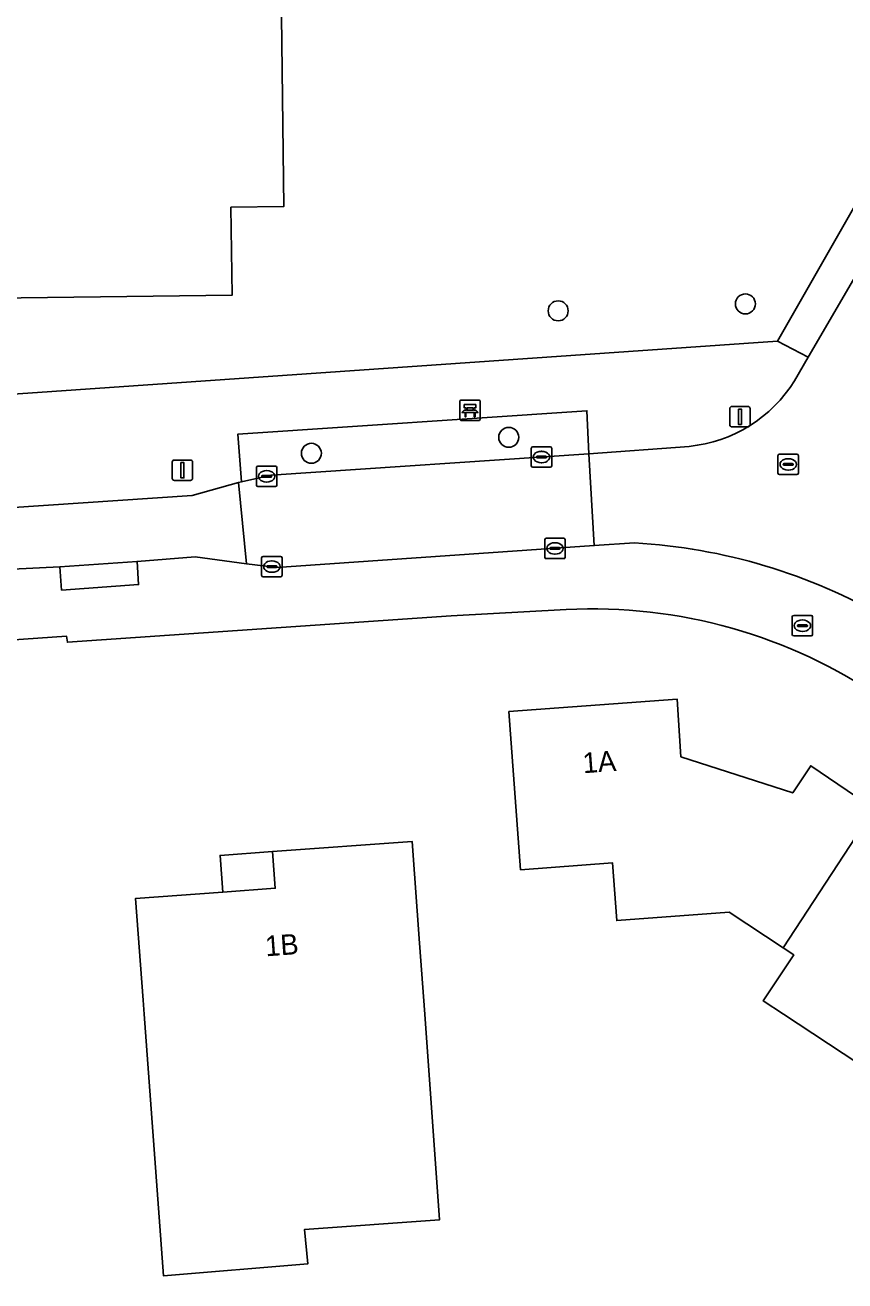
# Model space of a CAD drawing. Extents: x 161772 to 163126, y 383092 to 383917.
# Drawn here: x 162327.9 to 162368, y 383487 to 383548.4 of the extents above; entities that cross this region are included whole.
import ezdxf

# ---------------------------------------------------------------- set-up
doc = ezdxf.new("R2010")
doc.units = 0
for name, color, linetype in [('IMGEO_Bank', 7, 'Continuous'), ('IMGEO_Boom', 7, 'Continuous'), ('IMGEO_Brandkraan', 7, 'Continuous'), ('IMGEO_Erf', 7, 'Continuous'), ('IMGEO_Groenvoorziening', 7, 'Continuous'), ('IMGEO_Kolk', 7, 'Continuous'), ('IMGEO_Lichtmast', 7, 'Continuous'), ('IMGEO_Pand', 7, 'Continuous'), ('IMGEO_Pand_nummerreeks', 7, 'Continuous'), ('IMGEO_Pand_overbouw', 7, 'Continuous'), ('IMGEO_Rijbaan_lokaal_open', 7, 'Continuous'), ('IMGEO_Rioolput', 7, 'Continuous'), ('IMGEO_Voetpad_open', 7, 'Continuous')]:
    doc.layers.add(name, color=color, linetype=linetype)

msp = doc.modelspace()

# ---------------------------------------------------------------- linework, layer by layer
at = {"layer": 'IMGEO_Bank'}
for p, q in [((162349.122, 383529.126), (162349.122, 383529.967)), ((162349.122, 383529.967), (162349.122, 383529.126)), ((162349.197, 383530.051), (162350.038, 383530.051)), ((162350.038, 383530.051), (162349.197, 383530.051)), ((162350.122, 383529.976), (162350.122, 383529.135)), ((162350.122, 383529.135), (162350.122, 383529.976)), ((162349.819, 383529.449), (162349.426, 383529.449)), ((162349.431, 383529.557), (162349.431, 383529.663)), ((162349.475, 383529.663), (162349.475, 383529.557)), ((162349.763, 383529.669), (162349.481, 383529.669)), ((162349.481, 383529.551), (162349.763, 383529.551)), ((162349.769, 383529.557), (162349.769, 383529.663)), ((162349.813, 383529.663), (162349.813, 383529.557)), ((162350.047, 383529.051), (162349.206, 383529.051)), ((162349.206, 383529.051), (162350.047, 383529.051))]:
    msp.add_line(p, q, dxfattribs=at)
for points in [[(162349.425, 383529.669), (162349.339, 383529.669), (162349.339, 383529.83), (162349.902, 383529.83), (162349.902, 383529.669), (162349.819, 383529.669)], [(162349.369, 383529.449), (162349.227, 383529.449), (162349.339, 383529.551), (162349.425, 383529.551)], [(162349.419, 383529.442), (162349.419, 383529.235), (162349.376, 383529.235), (162349.376, 383529.442)], [(162349.819, 383529.551), (162349.902, 383529.551), (162350.014, 383529.449), (162349.875, 383529.449)], [(162349.869, 383529.442), (162349.869, 383529.235), (162349.825, 383529.235), (162349.825, 383529.442)]]:
    msp.add_lwpolyline(points, dxfattribs=at)
for centre, radius, start, end in [((162349.2, 383529.973), 0.0779, 92.4484, 184.28452), ((162349.2, 383529.973), 0.0779, 92.4484, 184.28452), ((162350.044, 383529.973), 0.0779, 2.4484, 94.28452), ((162350.044, 383529.973), 0.0779, 2.4484, 94.28452), ((162349.2, 383529.129), 0.0779, 182.4484, 274.28452), ((162349.2, 383529.129), 0.0779, 182.4484, 274.28452), ((162349.369, 383529.442), 0.00671, 2.89567, 87.10433), ((162349.426, 383529.442), 0.00671, 92.89567, 177.10433), ((162349.424, 383529.662), 0.00671, 2.89567, 87.10433), ((162349.424, 383529.558), 0.00671, 272.89567, 357.10433), ((162349.481, 383529.662), 0.00671, 92.89567, 177.10433), ((162349.481, 383529.558), 0.00671, 182.89567, 267.10433), ((162349.763, 383529.662), 0.00671, 2.89567, 87.10433), ((162349.763, 383529.558), 0.00671, 272.89567, 357.10433), ((162349.82, 383529.662), 0.00671, 92.89567, 177.10433), ((162349.82, 383529.558), 0.00671, 182.89567, 267.10433), ((162349.818, 383529.442), 0.00671, 2.89567, 87.10433), ((162349.875, 383529.442), 0.00671, 92.89567, 177.10433), ((162350.044, 383529.129), 0.0779, 272.4484, 4.28452), ((162350.044, 383529.129), 0.0779, 272.4484, 4.28452)]:
    msp.add_arc(centre, radius, start, end, dxfattribs=at)
at = {"layer": 'IMGEO_Boom'}
for centre in [(162363.092, 383534.757), (162353.934, 383534.419), (162351.515, 383528.229), (162341.859, 383527.448)]:
    msp.add_circle(centre, 0.489, dxfattribs=at)
at = {"layer": 'IMGEO_Brandkraan'}
for p, q in [((162365.381, 383518.587), (162365.381, 383519.439)), ((162365.456, 383519.513), (162366.308, 383519.513)), ((162365.869, 383519.293), (162365.894, 383519.293)), ((162366.382, 383519.439), (162366.382, 383518.587)), ((162365.64, 383519.007), (162365.64, 383519.019)), ((162366.078, 383518.97), (162365.68, 383518.97)), ((162365.683, 383519.056), (162366.081, 383519.056)), ((162365.892, 383518.733), (162365.867, 383518.733)), ((162366.124, 383519.019), (162366.124, 383519.007)), ((162366.308, 383518.513), (162365.456, 383518.513))]:
    msp.add_line(p, q, dxfattribs=at)
for points in [[(162365.381, 383518.587), (162365.381, 383519.439)], [(162365.456, 383519.513), (162366.308, 383519.513)], [(162366.382, 383519.439), (162366.382, 383518.587)], [(162366.308, 383518.513), (162365.456, 383518.513)]]:
    msp.add_lwpolyline(points, dxfattribs=at)
for centre, radius, start, end in [((162365.458, 383519.437), 0.0765, 91.55205, 178.44795), ((162365.458, 383519.437), 0.0765, 91.55205, 178.44795), ((162366.306, 383519.437), 0.0765, 1.55205, 88.44795), ((162366.306, 383519.437), 0.0765, 1.55205, 88.44795), ((162365.68, 383519.016), 0.0403, 85.87752, 175.75265), ((162365.677, 383519.006), 0.0366, 178.93798, 274.71019), ((162366.081, 383519.013), 0.043, 264.86636, 352.45326), ((162366.085, 383519.018), 0.0386, 1.73085, 96.63898), ((162365.458, 383518.589), 0.0765, 181.55205, 268.44795), ((162365.458, 383518.589), 0.0765, 181.55205, 268.44795), ((162366.306, 383518.589), 0.0765, 271.55205, 358.44795), ((162366.306, 383518.589), 0.0765, 271.55205, 358.44795)]:
    msp.add_arc(centre, radius, start, end, dxfattribs=at)
for centre, major_axis, ratio, start_param, end_param in [((162365.868, 383519.013), (-0.387, 0.002), 0.722429, 4.712389, 7.853982), ((162365.893, 383519.013), (-0.39, 0.002), 0.717154, 1.570796, 4.712389)]:
    msp.add_ellipse(centre, major_axis=major_axis, ratio=ratio, start_param=start_param, end_param=end_param, dxfattribs=at)
at = {"layer": 'IMGEO_Erf'}
for points in [[(162300.454, 383528.48), (162364.66, 383532.938), (162379.033, 383558.1), (162378.697, 383559.319), (162378.986, 383559.791), (162377.92, 383560.443), (162379.141, 383562.484), (162380.354, 383561.791), (162380.691, 383562.293), (162380.39, 383562.462), (162381.3, 383564.126), (162381.601, 383563.978), (162381.897, 383564.519), (162380.724, 383565.212), (162381.917, 383567.437), (162383.121, 383566.67), (162383.404, 383567.188), (162384.796, 383567.606), (162426.383, 383639.462)], [(162322.141, 383571.122), (162328.987, 383571.183), (162328.946, 383575.832), (162340.076, 383575.93), (162340.183, 383563.691), (162339.964, 383563.687), (162339.981, 383562.697), (162338.411, 383562.671), (162338.412, 383562.581), (162337.902, 383562.572), (162337.975, 383558.144), (162340.036, 383558.169), (162340.285, 383558.172), (162340.511, 383539.518), (162337.921, 383539.489), (162337.976, 383535.181), (162323.787, 383534.999)], [(162354.331, 383519.801), (162348.699, 383519.491), (162329.92, 383518.204), (162329.88, 383518.493), (162305.786, 383516.816), (162297.653, 383516.273)]]:
    msp.add_lwpolyline(points, dxfattribs=at)
for points in [[(162351.52, 383514.81), (162359.75, 383515.42), (162359.94, 383512.6), (162365.41, 383510.83), (162366.29, 383512.16), (162369.386, 383510.049), (162369.936, 383509.674), (162370.747, 383510.9), (162387.282, 383500), (162408.441, 383486.052), (162399.683, 383472.842), (162389.098, 383463.766), (162387.275, 383465.894), (162382.993, 383470.891), (162381.153, 383473.039), (162391.903, 383482.254), (162364.962, 383500), (162363.969, 383500.654), (162365.459, 383502.906), (162364.939, 383503.25), (162362.306, 383504.993), (162356.802, 383504.584), (162356.592, 383507.406), (162352.094, 383507.072)], [(162333.63, 383500.684), (162333.26, 383505.67), (162337.521, 383505.982), (162340.09, 383506.17), (162339.96, 383507.96), (162346.79, 383508.46), (162347.151, 383503.474), (162347.402, 383500), (162348.13, 383489.95), (162341.527, 383489.479), (162341.68, 383487.79), (162334.63, 383487.2), (162333.681, 383500)]]:
    msp.add_lwpolyline(points, close=True, dxfattribs=at)
msp.add_arc((162355.644, 383494.899), 24.937, 55.42339, 93.01883, dxfattribs=at)
at = {"layer": 'IMGEO_Groenvoorziening'}
msp.add_lwpolyline([(162338.436, 383526.053), (162339.892, 383526.383), (162355.438, 383527.417), (162355.343, 383529.531), (162338.254, 383528.379)], close=True, dxfattribs=at)
at = {"layer": 'IMGEO_Kolk'}
for p, q in [((162352.616, 383526.838), (162352.616, 383527.69)), ((162352.691, 383527.764), (162353.543, 383527.764)), ((162352.875, 383527.258), (162352.875, 383527.27)), ((162352.918, 383527.307), (162353.316, 383527.307)), ((162353.104, 383527.544), (162353.129, 383527.544)), ((162353.359, 383527.27), (162353.359, 383527.258)), ((162353.617, 383527.69), (162353.617, 383526.838)), ((162339.171, 383525.895), (162339.171, 383526.747)), ((162339.246, 383526.821), (162340.098, 383526.821)), ((162340.172, 383526.747), (162340.172, 383525.895)), ((162353.543, 383526.764), (162352.691, 383526.764)), ((162353.313, 383527.221), (162352.915, 383527.221)), ((162353.127, 383526.984), (162353.102, 383526.984)), ((162339.43, 383526.315), (162339.43, 383526.327)), ((162339.868, 383526.278), (162339.47, 383526.278)), ((162339.473, 383526.364), (162339.871, 383526.364)), ((162339.682, 383526.041), (162339.657, 383526.041)), ((162339.659, 383526.601), (162339.684, 383526.601)), ((162339.914, 383526.327), (162339.914, 383526.315)), ((162340.098, 383525.821), (162339.246, 383525.821)), ((162353.276, 383522.367), (162353.276, 383523.219)), ((162353.351, 383523.293), (162354.203, 383523.293)), ((162353.764, 383523.073), (162353.789, 383523.073)), ((162354.277, 383523.219), (162354.277, 383522.367)), ((162339.501, 383522.404), (162340.353, 383522.404)), ((162353.535, 383522.787), (162353.535, 383522.799)), ((162353.973, 383522.75), (162353.575, 383522.75)), ((162353.578, 383522.836), (162353.976, 383522.836)), ((162353.787, 383522.513), (162353.762, 383522.513)), ((162354.019, 383522.799), (162354.019, 383522.787)), ((162339.426, 383521.478), (162339.426, 383522.33)), ((162339.685, 383521.898), (162339.685, 383521.91)), ((162340.123, 383521.861), (162339.725, 383521.861)), ((162339.728, 383521.947), (162340.126, 383521.947)), ((162339.914, 383522.184), (162339.939, 383522.184)), ((162340.169, 383521.91), (162340.169, 383521.898)), ((162340.427, 383522.33), (162340.427, 383521.478)), ((162354.203, 383522.293), (162353.351, 383522.293)), ((162340.353, 383521.404), (162339.501, 383521.404)), ((162339.937, 383521.624), (162339.912, 383521.624))]:
    msp.add_line(p, q, dxfattribs=at)
for points in [[(162352.616, 383526.838), (162352.616, 383527.69)], [(162352.691, 383527.764), (162353.543, 383527.764)], [(162353.617, 383527.69), (162353.617, 383526.838)], [(162339.171, 383525.895), (162339.171, 383526.747)], [(162339.246, 383526.821), (162340.098, 383526.821)], [(162340.172, 383526.747), (162340.172, 383525.895)], [(162353.543, 383526.764), (162352.691, 383526.764)], [(162340.098, 383525.821), (162339.246, 383525.821)], [(162353.276, 383522.367), (162353.276, 383523.219)], [(162353.351, 383523.293), (162354.203, 383523.293)], [(162354.277, 383523.219), (162354.277, 383522.367)], [(162339.501, 383522.404), (162340.353, 383522.404)], [(162339.426, 383521.478), (162339.426, 383522.33)], [(162340.427, 383522.33), (162340.427, 383521.478)], [(162354.203, 383522.293), (162353.351, 383522.293)], [(162340.353, 383521.404), (162339.501, 383521.404)]]:
    msp.add_lwpolyline(points, dxfattribs=at)
for centre, radius, start, end in [((162352.693, 383527.688), 0.0765, 91.55205, 178.44795), ((162352.693, 383527.688), 0.0765, 91.55205, 178.44795), ((162352.915, 383527.267), 0.0403, 85.87752, 175.75265), ((162352.912, 383527.257), 0.0366, 178.93798, 274.71019), ((162353.316, 383527.264), 0.043, 264.86636, 352.45326), ((162353.32, 383527.269), 0.0386, 1.73085, 96.63898), ((162353.541, 383527.688), 0.0765, 1.55205, 88.44795), ((162353.541, 383527.688), 0.0765, 1.55205, 88.44795), ((162339.248, 383526.745), 0.0765, 91.55205, 178.44795), ((162339.248, 383526.745), 0.0765, 91.55205, 178.44795), ((162340.096, 383526.745), 0.0765, 1.55205, 88.44795), ((162340.096, 383526.745), 0.0765, 1.55205, 88.44795), ((162352.693, 383526.84), 0.0765, 181.55205, 268.44795), ((162352.693, 383526.84), 0.0765, 181.55205, 268.44795), ((162353.541, 383526.84), 0.0765, 271.55205, 358.44795), ((162353.541, 383526.84), 0.0765, 271.55205, 358.44795), ((162339.47, 383526.324), 0.0403, 85.87752, 175.75265), ((162339.467, 383526.314), 0.0366, 178.93798, 274.71019), ((162339.871, 383526.321), 0.043, 264.86636, 352.45326), ((162339.875, 383526.326), 0.0386, 1.73085, 96.63898), ((162339.248, 383525.897), 0.0765, 181.55205, 268.44795), ((162339.248, 383525.897), 0.0765, 181.55205, 268.44795), ((162340.096, 383525.897), 0.0765, 271.55205, 358.44795), ((162340.096, 383525.897), 0.0765, 271.55205, 358.44795), ((162353.353, 383523.217), 0.0765, 91.55205, 178.44795), ((162353.353, 383523.217), 0.0765, 91.55205, 178.44795), ((162354.201, 383523.217), 0.0765, 1.55205, 88.44795), ((162354.201, 383523.217), 0.0765, 1.55205, 88.44795), ((162339.503, 383522.328), 0.0765, 91.55205, 178.44795), ((162339.503, 383522.328), 0.0765, 91.55205, 178.44795), ((162340.351, 383522.328), 0.0765, 1.55205, 88.44795), ((162340.351, 383522.328), 0.0765, 1.55205, 88.44795), ((162353.353, 383522.369), 0.0765, 181.55205, 268.44795), ((162353.353, 383522.369), 0.0765, 181.55205, 268.44795), ((162353.575, 383522.796), 0.0403, 85.87752, 175.75265), ((162353.572, 383522.786), 0.0366, 178.93798, 274.71019), ((162353.976, 383522.793), 0.043, 264.86636, 352.45326), ((162353.98, 383522.798), 0.0386, 1.73085, 96.63898), ((162354.201, 383522.369), 0.0765, 271.55205, 358.44795), ((162354.201, 383522.369), 0.0765, 271.55205, 358.44795), ((162339.725, 383521.907), 0.0403, 85.87752, 175.75265), ((162339.722, 383521.897), 0.0366, 178.93798, 274.71019), ((162340.126, 383521.904), 0.043, 264.86636, 352.45326), ((162340.13, 383521.909), 0.0386, 1.73085, 96.63898), ((162339.503, 383521.48), 0.0765, 181.55205, 268.44795), ((162339.503, 383521.48), 0.0765, 181.55205, 268.44795), ((162340.351, 383521.48), 0.0765, 271.55205, 358.44795), ((162340.351, 383521.48), 0.0765, 271.55205, 358.44795)]:
    msp.add_arc(centre, radius, start, end, dxfattribs=at)
for centre, major_axis, ratio, start_param, end_param in [((162353.103, 383527.264), (-0.387, 0.002), 0.722429, 4.712389, 7.853982), ((162353.128, 383527.264), (-0.39, 0.002), 0.717154, 1.570796, 4.712389), ((162339.658, 383526.321), (-0.387, 0.002), 0.722429, 4.712389, 7.853982), ((162339.683, 383526.321), (-0.39, 0.002), 0.717154, 1.570796, 4.712389), ((162353.763, 383522.793), (-0.387, 0.002), 0.722429, 4.712389, 7.853982), ((162353.788, 383522.793), (-0.39, 0.002), 0.717154, 1.570796, 4.712389), ((162339.913, 383521.904), (-0.387, 0.002), 0.722429, 4.712389, 7.853982), ((162339.938, 383521.904), (-0.39, 0.002), 0.717154, 1.570796, 4.712389)]:
    msp.add_ellipse(centre, major_axis=major_axis, ratio=ratio, start_param=start_param, end_param=end_param, dxfattribs=at)
at = {"layer": 'IMGEO_Lichtmast'}
for p, q in [((162362.431, 383529.738), (162363.221, 383529.738)), ((162363.221, 383529.738), (162362.431, 383529.738)), ((162362.331, 383528.838), (162362.331, 383529.638)), ((162362.331, 383529.638), (162362.331, 383528.838)), ((162363.321, 383529.638), (162363.321, 383528.838)), ((162363.321, 383528.838), (162363.321, 383529.638)), ((162363.221, 383528.738), (162362.431, 383528.738)), ((162362.431, 383528.738), (162363.221, 383528.738)), ((162335.056, 383526.218), (162335.056, 383527.018)), ((162335.056, 383527.018), (162335.056, 383526.218)), ((162335.156, 383527.118), (162335.946, 383527.118)), ((162335.946, 383527.118), (162335.156, 383527.118)), ((162336.046, 383527.018), (162336.046, 383526.218)), ((162336.046, 383526.218), (162336.046, 383527.018)), ((162335.946, 383526.118), (162335.156, 383526.118)), ((162335.156, 383526.118), (162335.946, 383526.118))]:
    msp.add_line(p, q, dxfattribs=at)
for points in [[(162362.751, 383529.613), (162362.901, 383529.613), (162362.901, 383528.863), (162362.751, 383528.863), (162362.751, 383529.613)], [(162335.476, 383526.993), (162335.626, 383526.993), (162335.626, 383526.243), (162335.476, 383526.243), (162335.476, 383526.993)]]:
    msp.add_lwpolyline(points, dxfattribs=at)
for centre, start, end in [((162362.431, 383529.638), 90, 180), ((162362.431, 383529.638), 90, 180), ((162363.221, 383529.638), 0, 90), ((162363.221, 383529.638), 360, 90), ((162362.431, 383528.838), 180, 270), ((162362.431, 383528.838), 180, 270), ((162363.221, 383528.838), 270, 0), ((162363.221, 383528.838), 270, 0), ((162335.156, 383527.018), 90, 180), ((162335.156, 383527.018), 90, 180), ((162335.946, 383527.018), 0, 90), ((162335.946, 383527.018), 360, 90), ((162335.156, 383526.218), 180, 270), ((162335.156, 383526.218), 180, 270), ((162335.946, 383526.218), 270, 0), ((162335.946, 383526.218), 270, 0)]:
    msp.add_arc(centre, 0.1, start, end, dxfattribs=at)
at = {"layer": 'IMGEO_Pand'}
msp.add_lwpolyline([(162323.787, 383534.999), (162337.976, 383535.181), (162337.921, 383539.489), (162340.511, 383539.518), (162340.285, 383558.172), (162340.036, 383558.169), (162337.975, 383558.144), (162337.902, 383562.572), (162338.412, 383562.581), (162338.411, 383562.671), (162339.981, 383562.697), (162339.964, 383563.687), (162340.183, 383563.691), (162340.076, 383575.93), (162328.946, 383575.832), (162328.987, 383571.183), (162322.141, 383571.122)], dxfattribs=at)
for points in [[(162364.939, 383503.25), (162369.386, 383510.049), (162366.29, 383512.16), (162365.41, 383510.83), (162359.94, 383512.6), (162359.75, 383515.42), (162351.52, 383514.81), (162352.094, 383507.072), (162356.592, 383507.406), (162356.802, 383504.584), (162362.306, 383504.993)], [(162364.939, 383503.25), (162365.459, 383502.906), (162363.969, 383500.654), (162364.962, 383500), (162391.903, 383482.254), (162381.153, 383473.039), (162382.993, 383470.891), (162387.275, 383465.894), (162389.098, 383463.766), (162399.683, 383472.842), (162408.441, 383486.052), (162387.282, 383500), (162370.747, 383510.9), (162369.936, 383509.674), (162369.386, 383510.049)], [(162347.402, 383500), (162347.151, 383503.474), (162346.79, 383508.46), (162339.96, 383507.96), (162340.09, 383506.17), (162337.521, 383505.982), (162333.26, 383505.67), (162333.63, 383500.684), (162333.681, 383500), (162334.63, 383487.2), (162341.68, 383487.79), (162341.527, 383489.479), (162348.13, 383489.95)]]:
    msp.add_lwpolyline(points, close=True, dxfattribs=at)
at = {"layer": 'IMGEO_Pand_overbouw'}
msp.add_lwpolyline([(162339.96, 383507.96), (162337.39, 383507.772), (162337.521, 383505.982), (162340.09, 383506.17)], close=True, dxfattribs=at)
at = {"layer": 'IMGEO_Rijbaan_lokaal_open'}
for points in [[(162369.74, 383530.907), (162370.031, 383531.42), (162372.207, 383535.252), (162369.018, 383537.045), (162366.332, 383532.43), (162366.165, 383532.143), (162365.501, 383531)], [(162360.343, 383527.788), (162355.438, 383527.417), (162355.7, 383522.93), (162357.666, 383523.066)]]:
    msp.add_lwpolyline(points, dxfattribs=at)
for points in [[(162355.438, 383527.417), (162339.892, 383526.383), (162338.436, 383526.053), (162338.298, 383526.022), (162338.685, 383522.041), (162340.174, 383521.866), (162355.7, 383522.93)], [(162329.561, 383521.889), (162333.335, 383522.155), (162336.181, 383522.382), (162338.685, 383522.041), (162338.298, 383526.022), (162336.024, 383525.391), (162327.065, 383524.778), (162325.127, 383524.955), (162324.582, 383525.079), (162324.818, 383521.135), (162327.243, 383521.771)]]:
    msp.add_lwpolyline(points, close=True, dxfattribs=at)
for centre, radius, start, end in [((162359.661, 383534.631), 6.877, 275.69225, 328.13061), ((162356.098, 383495.402), 27.708, 59.89176, 86.75495)]:
    msp.add_arc(centre, radius, start, end, dxfattribs=at)
at = {"layer": 'IMGEO_Rioolput'}
for p, q in [((162364.687, 383526.479), (162364.687, 383527.331)), ((162364.762, 383527.405), (162365.614, 383527.405)), ((162365.688, 383527.331), (162365.688, 383526.479)), ((162364.946, 383526.899), (162364.946, 383526.911)), ((162365.384, 383526.862), (162364.986, 383526.862)), ((162364.989, 383526.948), (162365.387, 383526.948)), ((162365.175, 383527.185), (162365.2, 383527.185)), ((162365.43, 383526.911), (162365.43, 383526.899)), ((162365.614, 383526.405), (162364.762, 383526.405)), ((162365.198, 383526.625), (162365.173, 383526.625))]:
    msp.add_line(p, q, dxfattribs=at)
for points in [[(162364.687, 383526.479), (162364.687, 383527.331)], [(162364.762, 383527.405), (162365.614, 383527.405)], [(162365.688, 383527.331), (162365.688, 383526.479)], [(162365.614, 383526.405), (162364.762, 383526.405)]]:
    msp.add_lwpolyline(points, dxfattribs=at)
for centre, radius, start, end in [((162364.764, 383527.329), 0.0765, 91.55205, 178.44795), ((162364.764, 383527.329), 0.0765, 91.55205, 178.44795), ((162365.612, 383527.329), 0.0765, 1.55205, 88.44795), ((162365.612, 383527.329), 0.0765, 1.55205, 88.44795), ((162364.986, 383526.908), 0.0403, 85.87752, 175.75265), ((162364.983, 383526.898), 0.0366, 178.93798, 274.71019), ((162365.387, 383526.905), 0.043, 264.86636, 352.45326), ((162365.391, 383526.91), 0.0386, 1.73085, 96.63898), ((162364.764, 383526.481), 0.0765, 181.55205, 268.44795), ((162364.764, 383526.481), 0.0765, 181.55205, 268.44795), ((162365.612, 383526.481), 0.0765, 271.55205, 358.44795), ((162365.612, 383526.481), 0.0765, 271.55205, 358.44795)]:
    msp.add_arc(centre, radius, start, end, dxfattribs=at)
for centre, major_axis, ratio, start_param, end_param in [((162365.174, 383526.905), (-0.387, 0.002), 0.722429, 4.712389, 7.853982), ((162365.199, 383526.905), (-0.39, 0.002), 0.717154, 1.570796, 4.712389)]:
    msp.add_ellipse(centre, major_axis=major_axis, ratio=ratio, start_param=start_param, end_param=end_param, dxfattribs=at)
at = {"layer": 'IMGEO_Voetpad_open'}
for points in [[(162379.033, 383558.1), (162364.66, 383532.938), (162366.165, 383532.143), (162366.332, 383532.43), (162369.018, 383537.045), (162371.417, 383541.25), (162377.558, 383551.679)], [(162365.501, 383531), (162366.165, 383532.143), (162364.66, 383532.938), (162300.454, 383528.48)], [(162338.254, 383528.379), (162355.343, 383529.531), (162355.438, 383527.417), (162360.343, 383527.788)], [(162292.621, 383523.216), (162298.362, 383523.595), (162298.193, 383525.658), (162319.859, 383527.137), (162319.94, 383526.215), (162322.966, 383526.38), (162324.977, 383526.2), (162325.127, 383524.955), (162327.065, 383524.778), (162336.024, 383525.391), (162338.298, 383526.022), (162338.436, 383526.053), (162338.254, 383528.379)], [(162357.666, 383523.066), (162355.7, 383522.93), (162340.174, 383521.866), (162338.685, 383522.041), (162336.181, 383522.382), (162333.335, 383522.155), (162333.404, 383521.024), (162329.638, 383520.757), (162329.561, 383521.889), (162327.243, 383521.771), (162324.818, 383521.135), (162323.337, 383520.747), (162305.896, 383519.573), (162305.845, 383518.545), (162300.959, 383518.181), (162300.878, 383519.231), (162300.527, 383519.207), (162294.627, 383518.665)], [(162297.653, 383516.273), (162305.786, 383516.816), (162329.88, 383518.493), (162329.92, 383518.204), (162348.699, 383519.491), (162354.331, 383519.801)]]:
    msp.add_lwpolyline(points, dxfattribs=at)
msp.add_lwpolyline([(162329.561, 383521.889), (162329.638, 383520.757), (162333.404, 383521.024), (162333.335, 383522.155)], close=True, dxfattribs=at)
for centre, radius, start, end in [((162359.661, 383534.631), 6.877, 275.69225, 328.13061), ((162356.098, 383495.402), 27.708, 59.89176, 86.75495), ((162355.644, 383494.899), 24.937, 55.42339, 93.01883)]:
    msp.add_arc(centre, radius, start, end, dxfattribs=at)

# ---------------------------------------------------------------- texts
at = {"layer": 'IMGEO_Pand_nummerreeks'}
for s, rotation, p in [('1A', 4.23896, (162355.166, 383511.792)), ('1B', 4.068, (162339.633, 383502.835))]:
    msp.add_text(s, height=1, rotation=rotation, dxfattribs=at).set_placement(p)

doc.saveas('drawing.dxf')
